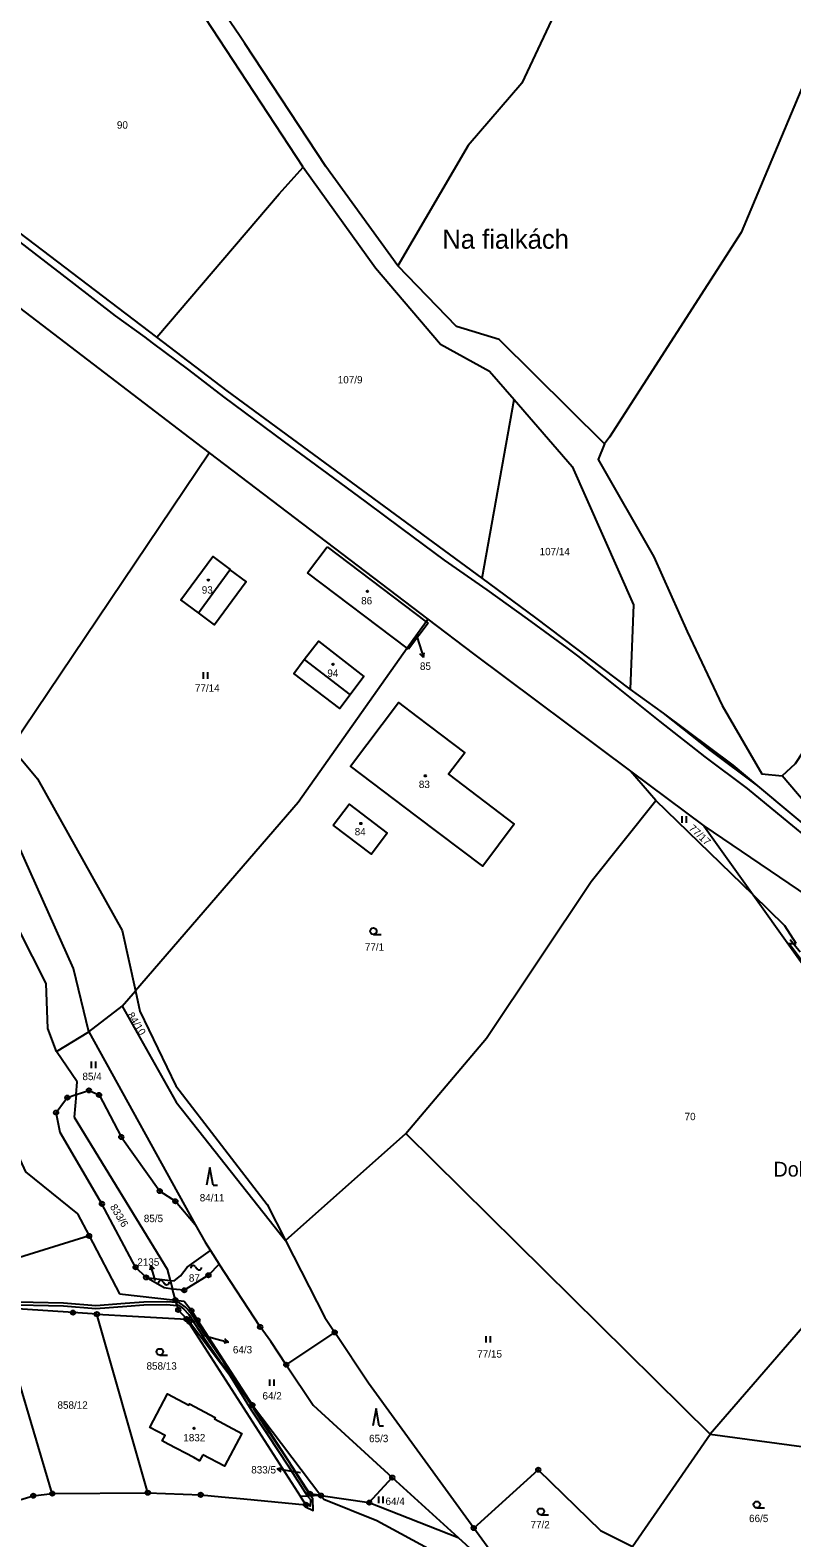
# Model space of a CAD drawing. Extents: x -680203 to -673936, y -1102717 to -1093650.
# Drawn here: x -679015.7 to -678840.6, y -1097519.2 to -1097172.6 of the extents above; entities that cross this region are included whole.
import ezdxf

# ---------------------------------------------------------------- set-up
doc = ezdxf.new("R2010")
doc.units = 0
for name, color, linetype in [('SOxx02xx_Koleje_param další_Popis10', 7, 'Continuous'), ('SOxx02xx_Staničení_Popis10', 7, 'Continuous'), ('SOxxxxxx_Koleje_hlavní_body_Popis10', 7, 'Continuous'), ('SOxxxxxx_Koleje_LN_parametry_Popis10', 7, 'Continuous'), ('SOxxxxxx_Koleje_param další_Popis10', 7, 'Continuous'), ('SOxxxxxx_Osa_bod_P', 7, 'Continuous'), ('SOxxxxxx_Staničení_Popis10', 7, 'Continuous'), ('x_prac', 7, 'Continuous')]:
    doc.layers.add(name, color=color, linetype=linetype)

msp = doc.modelspace()

# ---------------------------------------------------------------- linework, layer by layer
at = {"layer": 'SOxx02xx_Koleje_param další_Popis10'}
for centre, radius in [((-679007.13, -1097417.98), 0.5), ((-679007.13, -1097417.98), 0.0303), ((-679002.18, -1097416.33), 0.5), ((-679002.18, -1097416.33), 0.0303), ((-678999.86, -1097417.36), 0.5), ((-678999.86, -1097417.36), 0.0303), ((-679009.73, -1097421.43), 0.5), ((-679009.73, -1097421.43), 0.0303), ((-678994.75, -1097427.03), 0.5), ((-678994.75, -1097427.03), 0.0303), ((-678985.91, -1097439.47), 0.5), ((-678985.91, -1097439.47), 0.0303), ((-678999.2, -1097442.39), 0.5), ((-678999.2, -1097442.39), 0.0303), ((-678982.31, -1097441.81), 0.5), ((-678982.31, -1097441.81), 0.0303), ((-679002.13, -1097449.76), 0.5), ((-679002.13, -1097449.76), 0.0303), ((-678991.45, -1097456.97), 0.5), ((-678991.45, -1097456.97), 0.0303), ((-678989.03, -1097459.31), 0.5), ((-678989.03, -1097459.31), 0.0303), ((-678974.7, -1097458.81), 0.5), ((-678974.7, -1097458.81), 0.0303), ((-678980.28, -1097462.25), 0.5), ((-678980.28, -1097462.25), 0.0303), ((-679005.84, -1097467.39), 0.5), ((-678982.3, -1097464.5), 0.5), ((-678982.3, -1097464.5), 0.0303), ((-678981.66, -1097466.77), 0.5), ((-678981.66, -1097466.77), 0.0303), ((-678978.62, -1097466.94), 0.5), ((-678978.62, -1097466.94), 0.0303), ((-679005.84, -1097467.39), 0.0303), ((-679000.36, -1097467.75), 0.5), ((-679000.36, -1097467.75), 0.0303), ((-678979.75, -1097468.88), 0.5), ((-678979.68, -1097468.88), 0.5), ((-678979.75, -1097468.88), 0.0303), ((-678979.68, -1097468.88), 0.0303), ((-678979.1, -1097469.5), 0.5), ((-678979.1, -1097469.5), 0.0303), ((-678977.19, -1097469.15), 0.5), ((-678977.19, -1097469.15), 0.0303), ((-678962.82, -1097470.69), 0.5), ((-678962.82, -1097470.69), 0.0303), ((-678945.67, -1097471.95), 0.5), ((-678945.67, -1097471.95), 0.0303), ((-678956.82, -1097479.38), 0.5), ((-678956.82, -1097479.38), 0.0303), ((-678964.59, -1097488.65), 0.5), ((-678964.59, -1097488.65), 0.0303), ((-678932.46, -1097505.29), 0.5), ((-678932.46, -1097505.29), 0.0303), ((-678898.89, -1097503.51), 0.5), ((-678898.89, -1097503.51), 0.0303), ((-679010.62, -1097508.99), 0.5), ((-678988.64, -1097508.8), 0.5), ((-678988.64, -1097508.8), 0.0303), ((-678976.49, -1097509.27), 0.5), ((-678951.41, -1097509.01), 0.5), ((-679014.99, -1097509.49), 0.5), ((-679014.99, -1097509.49), 0.0303), ((-679010.62, -1097508.99), 0.0303), ((-678976.49, -1097509.27), 0.0303), ((-678952.29, -1097511.55), 0.5), ((-678952.29, -1097511.55), 0.0303), ((-678951.41, -1097509.01), 0.0303), ((-678948.85, -1097509.43), 0.5), ((-678948.85, -1097509.43), 0.0303), ((-678937.75, -1097511.07), 0.5), ((-678937.75, -1097511.07), 0.0303), ((-678913.72, -1097516.9), 0.5), ((-678913.72, -1097516.9), 0.0303)]:
    msp.add_circle(centre, radius, dxfattribs=at)
at = {"layer": 'SOxx02xx_Staničení_Popis10'}
for p, q in [((-678926.79, -1097311.99), (-678926.19, -1097313.95)), ((-678926.19, -1097313.95), (-678925.31, -1097316.82)), ((-678925.31, -1097316.82), (-678926.08, -1097316.01)), ((-678925.31, -1097316.82), (-678925.13, -1097315.72)), ((-678840.99, -1097381.65), (-678838.72, -1097384.49)), ((-678987.96, -1097456.53), (-678988.16, -1097457.64)), ((-678987.13, -1097459.42), (-678987.96, -1097456.53)), ((-678987.96, -1097456.53), (-678987.2, -1097457.36)), ((-678986.95, -1097460.05), (-678987.13, -1097459.42)), ((-678975.94, -1097472.61), (-678972.99, -1097473.41)), ((-678972.99, -1097473.41), (-678970.09, -1097474.19)), ((-678970.09, -1097474.19), (-678970.93, -1097473.44)), ((-678970.09, -1097474.19), (-678971.19, -1097474.41)), ((-678958.93, -1097503.31), (-678957.85, -1097502.99)), ((-678955.97, -1097503.83), (-678958.93, -1097503.31)), ((-678958.93, -1097503.31), (-678958.03, -1097503.98)), ((-678953.52, -1097504.24), (-678955.97, -1097503.83))]:
    msp.add_line(p, q, dxfattribs=at)
at = {"layer": 'SOxxxxxx_Koleje_hlavní_body_Popis10'}
for p, q in [((-678975.87, -1097321.71), (-678975.87, -1097320.21)), ((-678974.87, -1097321.71), (-678974.87, -1097320.21)), ((-678865.83, -1097354.81), (-678865.83, -1097353.31)), ((-678864.83, -1097354.81), (-678864.83, -1097353.31)), ((-678936.79, -1097380.46), (-678935.04, -1097380.46)), ((-679001.6, -1097411.2), (-679001.6, -1097409.7)), ((-679000.6, -1097411.2), (-679000.6, -1097409.7)), ((-678974.41, -1097434.07), (-678975.16, -1097438.07)), ((-678973.66, -1097438.07), (-678974.41, -1097434.07)), ((-678973.66, -1097438.07), (-678972.66, -1097438.07)), ((-678910.84, -1097474.27), (-678910.84, -1097472.77)), ((-678909.84, -1097474.27), (-678909.84, -1097472.77)), ((-678985.89, -1097477.18), (-678984.14, -1097477.18)), ((-678960.58, -1097484.24), (-678960.58, -1097482.74)), ((-678959.58, -1097484.24), (-678959.58, -1097482.74)), ((-678936.18, -1097489.41), (-678936.93, -1097493.41)), ((-678935.43, -1097493.41), (-678936.18, -1097489.41)), ((-678935.43, -1097493.41), (-678934.43, -1097493.41)), ((-678935.51, -1097511.19), (-678935.51, -1097509.69)), ((-678934.51, -1097511.19), (-678934.51, -1097509.69)), ((-678898.31, -1097513.88), (-678896.56, -1097513.88)), ((-678848.63, -1097512.28), (-678846.88, -1097512.28))]:
    msp.add_line(p, q, dxfattribs=at)
for centre in [(-678936.79, -1097379.71), (-678985.89, -1097476.43), (-678848.63, -1097511.53), (-678898.31, -1097513.13)]:
    msp.add_circle(centre, 0.75, dxfattribs=at)
at = {"layer": 'SOxxxxxx_Koleje_LN_parametry_Popis10'}
for points in [[(-678809.88, -1097378.5), (-678848.4, -1097346.34), (-678859.37, -1097338.11), (-678870.1, -1097329.61), (-678877.8, -1097324.08), (-678899.43, -1097307.68), (-678911.82, -1097298.57), (-678970.37, -1097255.52), (-678986.6, -1097243.2), (-679027.05, -1097212.49)], [(-679024.28, -1097216.65), (-679014.8, -1097223.88), (-679005.74, -1097230.89), (-678996.13, -1097238.29), (-678989.34, -1097243.24), (-678987.63, -1097244.51), (-678979.29, -1097250.72), (-678971.25, -1097256.91), (-678957.3, -1097267.29), (-678947.48, -1097274.48), (-678938.47, -1097281.1), (-678930.31, -1097287.21), (-678920.51, -1097294.42), (-678910.75, -1097301.24), (-678901.46, -1097307.93), (-678892.36, -1097314.62), (-678889.84, -1097316.41), (-678880.92, -1097323.54), (-678870.93, -1097331.56), (-678860.59, -1097339.69), (-678850.85, -1097346.94), (-678841.27, -1097354.8), (-678836.63, -1097358.62)], [(-678981.96, -1097465.72), (-678982.13, -1097465.1), (-678984.22, -1097464.93), (-678989.55, -1097465), (-678993.87, -1097465.32), (-679000.62, -1097465.81), (-679008, -1097465.2), (-679021.95, -1097464.9)], [(-679021.91, -1097465.5), (-679008.04, -1097465.8), (-679000.62, -1097466.41), (-678993.5, -1097465.89), (-678989.53, -1097465.6), (-678984.24, -1097465.53), (-678981.96, -1097465.72)]]:
    msp.add_lwpolyline(points, dxfattribs=at)
for points in [[(-678982.13, -1097465.1), (-678981.96, -1097465.72), (-678981.57, -1097465.71), (-678980.44, -1097466.52), (-678979.24, -1097467.8), (-678976.18, -1097472.56), (-678970.13, -1097481.34), (-678966.78, -1097485.75), (-678971.19, -1097478.87), (-678975.68, -1097472.24), (-678978.76, -1097467.42), (-678980.04, -1097466.06), (-678981.36, -1097465.11)], [(-678956.39, -1097502.62), (-678951.91, -1097509.56), (-678951.28, -1097510.38), (-678951.33, -1097511.89), (-678952.07, -1097511.54), (-678952.43, -1097512.04), (-678950.62, -1097512.87), (-678950.68, -1097510.22), (-678951.25, -1097509.53), (-678955.83, -1097502.33), (-678960.65, -1097495.07), (-678964.37, -1097489.41), (-678966.78, -1097485.75), (-678970.13, -1097481.34), (-678964.87, -1097489.73), (-678961.15, -1097495.41)]]:
    msp.add_lwpolyline(points, close=True, dxfattribs=at)
at = {"layer": 'SOxxxxxx_Koleje_param další_Popis10'}
for p, q in [((-678977.69, -1097456.89), (-678977.39, -1097457.29)), ((-678985.14, -1097460.29), (-678984.84, -1097460.69))]:
    msp.add_line(p, q, dxfattribs=at)
for centre in [(-678974.72, -1097299.04), (-678938.16, -1097301.61), (-678926.56, -1097311.67), (-678946.06, -1097318.41), (-678924.83, -1097344.02), (-678939.68, -1097354.98), (-678978, -1097493.98)]:
    msp.add_circle(centre, 0.175, dxfattribs=at)
for centre, start, end in [((-678978.2, -1097457.18), 29.2914, 181.2189), ((-678985.65, -1097460.58), 29.2914, 181.2189), ((-678976.88, -1097457), 209.2914, 1.2189), ((-678984.33, -1097460.4), 209.2914, 1.2189)]:
    msp.add_arc(centre, 0.588, start, end, dxfattribs=at)
at = {"layer": 'SOxxxxxx_Staničení_Popis10'}
for p, q in [((-678977.01, -1097306.59), (-678969.76, -1097296.68)), ((-678952.68, -1097317.32), (-678942.16, -1097325.4))]:
    msp.add_line(p, q, dxfattribs=at)
at = {"layer": 'x_prac'}
for p, q in [((-678952.91, -1097204.11), (-678994.21, -1097141.18)), ((-678911.82, -1097298.57), (-678904.4, -1097257.56)), ((-679020.09, -1097337.46), (-678974.54, -1097269.76)), ((-678974.54, -1097269.76), (-678924.26, -1097308.02)), ((-678951.95, -1097297.37), (-678947.42, -1097291.37)), ((-678947.42, -1097291.37), (-678924.67, -1097308.6)), ((-678929, -1097314.7), (-678951.95, -1097297.37)), ((-678924.67, -1097308.6), (-678929, -1097314.7)), ((-678924.23, -1097308.93), (-678928.72, -1097314.91)), ((-678924.26, -1097308.02), (-678924.67, -1097308.6)), ((-678924.67, -1097308.6), (-678924.23, -1097308.93)), ((-678928.72, -1097314.91), (-678929, -1097314.7)), ((-678871.85, -1097349.69), (-678877.65, -1097342.93)), ((-678877.65, -1097342.93), (-678860.82, -1097355.48)), ((-678827.83, -1097361.71), (-678842.86, -1097344.05)), ((-678849.48, -1097371.39), (-678871.85, -1097349.69)), ((-678860.82, -1097355.48), (-678824.19, -1097380.45)), ((-678860.82, -1097355.48), (-678849.48, -1097371.39)), ((-678849.48, -1097371.39), (-678805.58, -1097433.02)), ((-678994.52, -1097396.99), (-678991.48, -1097393.46)), ((-679002.24, -1097402.87), (-678994.52, -1097396.99)), ((-679009.63, -1097407.35), (-679002.24, -1097402.87)), ((-679002.24, -1097402.87), (-678977.74, -1097447.12)), ((-679004.85, -1097414.34), (-679009.63, -1097407.35)), ((-679004.85, -1097414.34), (-679009.63, -1097407.35)), ((-679005.11, -1097417.27), (-679004.85, -1097414.34)), ((-679005.11, -1097417.27), (-679004.85, -1097414.34)), ((-679005.11, -1097417.27), (-679005.58, -1097422.46)), ((-679005.11, -1097417.27), (-679005.58, -1097422.46)), ((-679005.11, -1097417.27), (-679002.18, -1097416.33)), ((-679005.58, -1097422.46), (-678984.19, -1097457.38)), ((-679005.58, -1097422.46), (-678984.19, -1097457.38)), ((-678956.98, -1097450.79), (-678929.33, -1097426.19)), ((-678929.33, -1097426.19), (-678859.39, -1097495.31)), ((-678982.31, -1097441.81), (-678977.74, -1097447.12)), ((-679004.78, -1097444.69), (-679002.13, -1097449.76)), ((-679002.13, -1097449.76), (-678995.17, -1097463.06)), ((-678979.6, -1097456.94), (-678974.23, -1097453.13)), ((-678974.23, -1097453.13), (-678972.21, -1097456.25)), ((-678972.21, -1097456.25), (-678974.7, -1097458.81)), ((-678962.82, -1097470.69), (-678972.21, -1097456.25)), ((-678989.03, -1097459.31), (-678983.5, -1097460)), ((-678984.88, -1097461.73), (-678989.03, -1097459.31)), ((-678984.19, -1097457.38), (-678983.5, -1097460)), ((-678984.19, -1097457.38), (-678983.5, -1097460)), ((-678983.5, -1097460), (-678982.98, -1097461.97)), ((-678983.5, -1097460), (-678982.62, -1097460.11)), ((-678983.5, -1097460), (-678982.98, -1097461.97)), ((-678974.7, -1097458.81), (-678980.28, -1097462.25)), ((-678995.17, -1097463.06), (-678982.3, -1097464.5)), ((-678982.98, -1097461.97), (-678984.88, -1097461.73)), ((-678982.3, -1097464.5), (-678982.98, -1097461.97)), ((-678980.28, -1097462.25), (-678982.98, -1097461.97)), ((-678982.3, -1097464.5), (-678982.98, -1097461.97)), ((-679010.62, -1097508.99), (-679023.38, -1097466.22)), ((-678982.3, -1097464.5), (-678980.28, -1097464.78)), ((-678982.3, -1097464.5), (-678981.66, -1097466.77)), ((-678982.3, -1097464.5), (-678981.66, -1097466.77)), ((-678832.45, -1097464.2), (-678859.39, -1097495.31)), ((-678988.64, -1097508.8), (-679000.36, -1097467.75)), ((-678979.1, -1097469.5), (-678964.59, -1097488.65)), ((-678979.1, -1097469.5), (-678964.59, -1097488.65)), ((-678956.82, -1097479.38), (-678945.67, -1097471.95)), ((-678964.59, -1097488.65), (-678948.85, -1097509.43)), ((-678964.59, -1097488.65), (-678948.85, -1097509.43)), ((-678877.23, -1097521.11), (-678859.39, -1097495.31)), ((-678859.39, -1097495.31), (-678818.57, -1097500.83)), ((-678937.75, -1097511.07), (-678932.46, -1097505.29)), ((-678932.46, -1097505.29), (-678917.34, -1097519.1)), ((-679010.62, -1097508.99), (-678988.64, -1097508.8)), ((-678948.85, -1097509.43), (-678953.52, -1097509.63)), ((-678948.85, -1097509.43), (-678937.75, -1097511.07)), ((-678937.75, -1097511.07), (-678917.34, -1097519.1)), ((-678917.34, -1097519.1), (-678902.19, -1097532.76)), ((-678902.19, -1097532.76), (-678913.72, -1097516.9))]:
    msp.add_line(p, q, dxfattribs=at)
for points in [[(-678931.18, -1097226.78), (-678947.72, -1097203.97), (-678966.35, -1097175.69), (-678967.55, -1097173.91), (-678991.8, -1097138.38), (-679019.68, -1097103.07), (-679030.08, -1097091.23), (-679045.92, -1097078.8), (-679098.67, -1097035.14), (-679143.7, -1097003.48), (-679179.18, -1096979.85), (-679205.21, -1096959.16)], [(-679204.77, -1097105.11), (-679148.47, -1097141.32), (-679104.69, -1097171.66), (-679040.35, -1097219.55), (-678980.37, -1097265.33), (-678974.54, -1097269.76)], [(-678800.55, -1097115.78), (-678819.98, -1097142.28), (-678852.27, -1097219.14), (-678882.54, -1097266.19), (-678883.63, -1097267.7)], [(-678884.11, -1097145.35), (-678902.69, -1097184.82), (-678915.01, -1097199.16), (-678931.18, -1097226.78)], [(-678842.86, -1097344.05), (-678839.73, -1097341.22), (-678795.85, -1097274.29), (-678749.77, -1097187.72), (-678746.21, -1097190.27)], [(-678986.6, -1097243.2), (-679027.05, -1097212.49), (-679051.18, -1097192.76)], [(-678986.6, -1097243.2), (-678958.46, -1097210.25), (-678952.91, -1097204.11)], [(-678952.91, -1097204.11), (-678936.31, -1097227.3), (-678921.4, -1097244.8), (-678910.08, -1097251), (-678904.4, -1097257.56)], [(-679002.24, -1097402.87), (-679005.72, -1097388.34), (-679025.54, -1097344.12), (-679093.29, -1097279.92), (-679156.54, -1097222.38)], [(-678883.63, -1097267.7), (-678907.88, -1097243.74), (-678917.69, -1097240.76), (-678931.18, -1097226.78)], [(-678911.82, -1097298.57), (-678970.37, -1097255.52), (-678986.6, -1097243.2)], [(-678904.4, -1097257.56), (-678891.12, -1097272.92), (-678876.98, -1097304.71), (-678877.8, -1097324.08)], [(-678883.63, -1097267.7), (-678885.13, -1097271.33), (-678872.33, -1097293.68), (-678864.63, -1097310.84), (-678856.63, -1097327.88), (-678847.48, -1097343.57), (-678842.86, -1097344.05)], [(-678977.01, -1097306.59), (-678981.03, -1097303.61), (-678973.71, -1097293.62), (-678969.69, -1097296.58), (-678969.76, -1097296.68), (-678966.03, -1097299.42), (-678973.33, -1097309.32), (-678977.01, -1097306.59)], [(-678877.8, -1097324.08), (-678899.43, -1097307.68), (-678911.82, -1097298.57)], [(-678924.26, -1097308.02), (-678913.78, -1097315.99), (-678877.65, -1097342.93)], [(-678929, -1097314.7), (-678954.11, -1097350.12), (-678991.48, -1097393.46)], [(-678942.16, -1097325.4), (-678944.54, -1097328.54), (-678955.06, -1097320.49), (-678952.68, -1097317.32), (-678949.44, -1097313.09), (-678938.95, -1097321.16), (-678942.16, -1097325.4)], [(-678808.01, -1097380.06), (-678848.4, -1097346.34), (-678854.09, -1097341.59), (-678870.1, -1097329.61), (-678877.8, -1097324.08)], [(-678926.77, -1097330.39), (-678921.13, -1097334.64), (-678915.8, -1097338.7), (-678919.53, -1097343.64), (-678904.4, -1097355.1), (-678911.67, -1097364.75), (-678926.86, -1097353.32), (-678942.05, -1097341.8), (-678931.02, -1097327.18), (-678926.77, -1097330.39)], [(-679020.09, -1097337.46), (-679013.97, -1097344.72), (-678994.52, -1097379.59), (-678991.48, -1097393.46)], [(-678946.02, -1097355.38), (-678942.38, -1097350.57), (-678933.62, -1097357.22), (-678937.23, -1097362), (-678946.02, -1097355.38)], [(-678929.33, -1097426.19), (-678910.78, -1097404.34), (-678886.76, -1097368.34), (-678871.85, -1097349.69)], [(-679009.63, -1097407.35), (-679011.63, -1097402.11), (-679012.01, -1097391.79), (-679018.33, -1097379.35), (-679021.49, -1097379.44), (-679023.59, -1097378.48), (-679026.08, -1097374.56), (-679028.96, -1097368.64)], [(-679009.63, -1097407.35), (-679011.63, -1097402.11), (-679012.01, -1097391.79), (-679018.33, -1097379.35), (-679021.49, -1097379.44), (-679023.59, -1097378.48), (-679026.08, -1097374.56), (-679028.96, -1097368.64)], [(-678839.6, -1097382.54), (-678842.18, -1097378.48), (-678849.48, -1097371.39)], [(-678815.74, -1097416.33), (-678841.29, -1097382.58), (-678839.6, -1097382.54)], [(-678991.48, -1097393.46), (-678990.46, -1097398.1), (-678982.19, -1097415.26), (-678961.18, -1097442.53), (-678956.98, -1097450.79)], [(-678994.52, -1097396.99), (-678982.11, -1097418.99), (-678956.98, -1097450.79)], [(-678999.2, -1097442.39), (-679008.76, -1097425.97), (-679009.73, -1097421.43), (-679007.81, -1097418.78), (-679007.13, -1097417.98), (-679005.11, -1097417.27)], [(-679002.18, -1097416.33), (-678999.86, -1097417.36), (-678994.75, -1097427.03), (-678985.91, -1097439.47), (-678982.31, -1097441.81)], [(-679020.79, -1097426.15), (-679016.77, -1097435.04), (-679004.78, -1097444.69)], [(-679002.13, -1097449.76), (-679035.71, -1097460.2), (-679043.94, -1097455.87), (-679050.34, -1097435.34)], [(-678989.03, -1097459.31), (-678991.45, -1097456.97), (-678999.2, -1097442.39)], [(-678977.74, -1097447.12), (-678975.5, -1097451.18), (-678974.23, -1097453.13)], [(-678956.98, -1097450.79), (-678947.98, -1097468.49), (-678945.67, -1097471.95)], [(-678982.62, -1097460.11), (-678981.14, -1097458.94), (-678979.6, -1097456.94)], [(-679000.36, -1097467.75), (-679005.84, -1097467.39), (-679023.38, -1097466.22)], [(-678981.66, -1097466.77), (-678979.68, -1097468.88), (-678979.1, -1097469.5)], [(-678981.66, -1097466.77), (-678979.68, -1097468.88), (-678979.1, -1097469.5)], [(-678980.28, -1097464.78), (-678978.62, -1097466.94), (-678977.19, -1097469.15), (-678964.59, -1097488.65)], [(-679000.36, -1097467.75), (-678992.14, -1097468.2), (-678979.75, -1097468.88), (-678953.52, -1097509.63)], [(-678956.82, -1097479.38), (-678960.4, -1097474), (-678962.82, -1097470.69)], [(-678913.72, -1097516.9), (-678937.91, -1097483.6), (-678945.67, -1097471.95)], [(-678956.82, -1097479.38), (-678950.63, -1097488.69), (-678932.46, -1097505.29)], [(-678976.03, -1097500.08), (-678976.74, -1097501.43), (-678978.03, -1097500.71), (-678983.94, -1097497.62), (-678985.31, -1097496.89), (-678984.64, -1097495.63), (-678988.17, -1097493.78), (-678984.11, -1097486.08), (-678979.22, -1097488.7), (-678979.04, -1097488.36), (-678973.14, -1097491.46), (-678973.33, -1097491.82), (-678971.15, -1097492.97), (-678967.07, -1097495.16), (-678971.03, -1097502.71), (-678976.03, -1097500.08)], [(-678948.85, -1097509.43), (-678951.41, -1097509.01), (-678964.59, -1097488.65)], [(-678913.72, -1097516.9), (-678898.89, -1097503.51), (-678884.62, -1097517.47), (-678877.23, -1097521.11)], [(-679031.47, -1097514.43), (-679014.99, -1097509.49), (-679010.62, -1097508.99)], [(-678988.64, -1097508.8), (-678976.49, -1097509.27), (-678971.72, -1097509.72), (-678966.58, -1097510.2), (-678952.29, -1097511.55), (-678953.52, -1097509.63)], [(-678922.04, -1097526.91), (-678922.29, -1097522.64), (-678936.02, -1097515.23), (-678948.18, -1097510.32), (-678948.85, -1097509.43)], [(-678922.04, -1097526.91), (-678922.29, -1097522.64), (-678936.02, -1097515.23), (-678948.18, -1097510.32), (-678948.85, -1097509.43)]]:
    msp.add_lwpolyline(points, dxfattribs=at)

# ---------------------------------------------------------------- texts
at = {"layer": 'SOxx02xx_Staničení_Popis10'}
for s, height, p in [('Na fialkách', 4.4, (-678920.95, -1097222.88)), ('Dolní Bohušice', 3.4, (-678844.83, -1097436.13))]:
    msp.add_text(s, height=height, dxfattribs=at).set_placement(p)
at = {"layer": 'SOxxxxxx_Osa_bod_P'}
for s, p in [('90', (-678995.75, -1097195.28)), ('107/9', (-678944.98, -1097253.83)), ('107/14', (-678898.58, -1097293.33)), ('93', (-678976.24, -1097302.15)), ('86', (-678939.6, -1097304.62)), ('85', (-678926.09, -1097319.67)), ('94', (-678947.38, -1097321.28)), ('77/14', (-678977.82, -1097324.7)), ('83', (-678926.34, -1097346.83)), ('84', (-678941.08, -1097357.71)), ('77/1', (-678938.75, -1097384.21)), ('85/4', (-679003.67, -1097413.96)), ('70', (-678865.25, -1097423.17)), ('84/11', (-678976.71, -1097441.84)), ('85/5', (-678989.56, -1097446.6)), ('2135', (-678991.06, -1097456.62)), ('87', (-678979.21, -1097460.28)), ('64/3', (-678969.09, -1097476.76)), ('77/15', (-678912.92, -1097477.73)), ('858/13', (-678988.94, -1097480.5)), ('858/12', (-679009.41, -1097489.49)), ('64/2', (-678962.28, -1097487.36)), ('1832', (-678980.48, -1097496.98)), ('65/3', (-678937.78, -1097497.17)), ('833/5', (-678964.87, -1097504.36)), ('64/4', (-678934, -1097511.61)), ('77/2', (-678900.67, -1097516.98)), ('66/5', (-678850.43, -1097515.54))]:
    msp.add_text(s, height=1.7, dxfattribs=at).set_placement(p)
for s, rotation, p in [('77/17', 317, (-678864.41, -1097356.28)), ('84/10', 302, (-678993.44, -1097399.02)), ('833/6', 301, (-678997.41, -1097443.08))]:
    msp.add_text(s, height=1.7, rotation=rotation, dxfattribs=at).set_placement(p)

doc.saveas('drawing.dxf')
